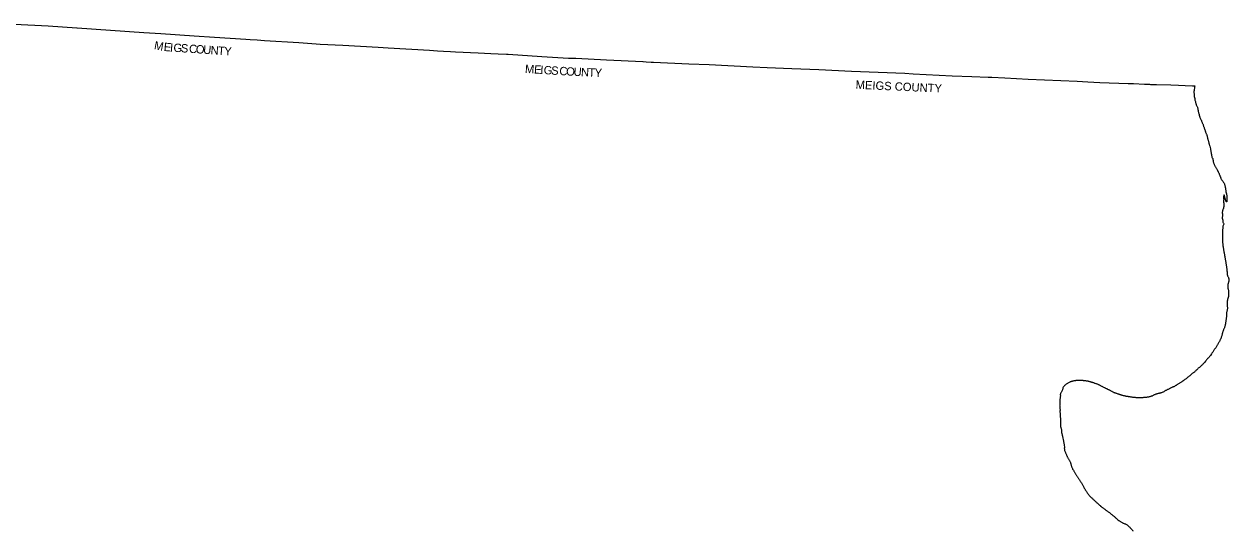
# Model space of a CAD drawing. Extents: x 1878108 to 2183446, y 146837 to 508383.
# Drawn here: x 2039352 to 2183446, y 377520 to 438136 of the extents above; entities that cross this region are included whole.
import ezdxf

# ---------------------------------------------------------------- set-up
doc = ezdxf.new("R2010")
doc.units = 0
doc.layers.add('GM_X_Adjacent_County', color=7, linetype='Continuous')
doc.layers.add('GM_X_Adjacent_County_Text', color=7, linetype='Continuous')

msp = doc.modelspace()

# ---------------------------------------------------------------- linework, layer by layer
at = {"layer": 'GM_X_Adjacent_County'}
msp.add_lwpolyline([(2038201, 438136), (2042249, 437920), (2045671, 437681), (2045709, 437679), (2053673, 437149), (2055712, 437029), (2059674, 436748), (2062124, 436582), (2065884, 436344), (2066380, 436311), (2067209, 436238), (2068104, 436179), (2072228, 435921), (2074275, 435786), (2074777, 435739), (2077482, 435620), (2081708, 435363), (2082896, 435290), (2087829, 435005), (2088809, 434948), (2089522, 434908), (2090365, 434860), (2090933, 434828), (2093659, 434688), (2095191, 434605), (2096033, 434584), (2097032, 434541), (2097231, 434526), (2101261, 434269), (2104470, 434064), (2105334, 434044), (2109017, 433865), (2113367, 433645), (2113397, 433643), (2113765, 433626), (2114329, 433600), (2114645, 433572), (2118834, 433388), (2121282, 433300), (2126526, 433034), (2128207, 432960), (2131179, 432841), (2134408, 432693), (2138313, 432514), (2144693, 432247), (2145695, 432198), (2150348, 431959), (2152697, 431879), (2154636, 431790), (2155082, 431769), (2156650, 431691), (2159431, 431564), (2165280, 431297), (2166592, 431244), (2168018, 431156), (2171384, 431050), (2171497, 431032), (2171671, 431027), (2171912, 431022), (2172052, 431023), (2173349, 430970), (2173389, 430969), (2173493, 430966), (2173941, 430941), (2174067, 430929), (2174768, 430912), (2176516, 430853), (2177425, 430843), (2178208, 430803), (2179087, 430765), (2179380, 430767), (2179342, 430573), (2179328, 430466), (2179283, 430302), (2179276, 430230), (2179272, 430173), (2179267, 430113), (2179265, 430053), (2179264, 429985), (2179271, 429913), (2179276, 429849), (2179280, 429773), (2179285, 429717), (2179292, 429648), (2179301, 429564), (2179303, 429510), (2179308, 429448), (2179320, 429392), (2179339, 429326), (2179354, 429258), (2179365, 429196), (2179371, 429144), (2179384, 429090), (2179390, 429040), (2179417, 428962), (2179438, 428886), (2179455, 428810), (2179466, 428756), (2179485, 428686), (2179499, 428614), (2179518, 428546), (2179549, 428474), (2179586, 428405), (2179625, 428335), (2179660, 428265), (2179687, 428191), (2179703, 428121), (2179720, 428047), (2179731, 427975), (2179744, 427903), (2179757, 427819), (2179770, 427741), (2179780, 427691), (2179797, 427619), (2179810, 427565), (2179820, 427515), (2179835, 427459), (2179852, 427401), (2179870, 427345), (2179891, 427275), (2179904, 427221), (2179914, 427163), (2179935, 427089), (2179954, 427029), (2179981, 426959), (2180012, 426881), (2180047, 426811), (2180085, 426737), (2180129, 426656), (2180157, 426590), (2180182, 426526), (2180213, 426450), (2180236, 426384), (2180256, 426332), (2180293, 426262), (2180328, 426190), (2180357, 426117), (2180376, 426041), (2180399, 425967), (2180422, 425891), (2180444, 425833), (2180475, 425757), (2180500, 425679), (2180521, 425627), (2180540, 425575), (2180552, 425523), (2180573, 425471), (2180596, 425397), (2180616, 425345), (2180639, 425275), (2180666, 425201), (2180693, 425127), (2180720, 425059), (2180740, 425008), (2180765, 424952), (2180786, 424894), (2180809, 424826), (2180827, 424758), (2180848, 424686), (2180859, 424634), (2180871, 424578), (2180884, 424524), (2180897, 424468), (2180916, 424398), (2180938, 424328), (2180957, 424256), (2180972, 424202), (2180991, 424146), (2181001, 424096), (2181016, 424036), (2181032, 423982), (2181049, 423918), (2181064, 423866), (2181083, 423796), (2181100, 423722), (2181118, 423650), (2181131, 423600), (2181148, 423530), (2181230, 423214), (2181238, 423162), (2181251, 423110), (2181267, 423032), (2181278, 422978), (2181286, 422916), (2181299, 422862), (2181311, 422784), (2181322, 422728), (2181334, 422672), (2181344, 422616), (2181355, 422564), (2181367, 422500), (2181378, 422418), (2181388, 422359), (2181405, 422291), (2181423, 422229), (2181458, 422155), (2181483, 422100), (2181505, 422042), (2181526, 421976), (2181540, 421911), (2181551, 421861), (2181559, 421785), (2181562, 421723), (2181570, 421655), (2181589, 421589), (2181607, 421537), (2181636, 421467), (2181671, 421395), (2181699, 421327), (2181730, 421257), (2181765, 421187), (2181817, 421115), (2181852, 421048), (2181893, 420980), (2181929, 420914), (2181962, 420856), (2181999, 420786), (2182031, 420718), (2182062, 420658), (2182095, 420596), (2182143, 420510), (2182176, 420450), (2182213, 420382), (2182247, 420317), (2182274, 420257), (2182294, 420203), (2182331, 420127), (2182354, 420063), (2182380, 419989), (2182407, 419923), (2182425, 419871), (2182452, 419803), (2182479, 419731), (2182499, 419675), (2182526, 419605), (2182548, 419549), (2182597, 419477), (2182652, 419411), (2182719, 419341), (2182772, 419276), (2182814, 419210), (2182853, 419146), (2182877, 419094), (2182908, 419024), (2182933, 418942), (2182951, 418880), (2182964, 418830), (2182976, 418776), (2182991, 418722), (2183003, 418656), (2183016, 418588), (2183022, 418536), (2183022, 418481), (2183033, 418411), (2183043, 418355), (2183060, 418279), (2183070, 418213), (2183079, 418153), (2183085, 418103), (2183094, 418049), (2183104, 417991), (2183119, 417933), (2183139, 417865), (2183156, 417805), (2183166, 417751), (2183183, 417683), (2183191, 417629), (2183206, 417548), (2183212, 417488), (2183210, 417436), (2183211, 417374), (2183209, 417306), (2183208, 417252), (2183206, 417202), (2183202, 417133), (2183199, 417077), (2183197, 417021), (2183198, 416961), (2183180, 416889), (2183120, 416876), (2183101, 416928), (2183083, 416982), (2183062, 417054), (2183043, 417124), (2183027, 417188), (2183002, 417262), (2182988, 417318), (2182973, 417383), (2182963, 417433), (2182950, 417495), (2182932, 417571), (2182917, 417637), (2182883, 417699), (2182829, 417622), (2182823, 417572), (2182815, 417506), (2182812, 417448), (2182810, 417393), (2182813, 417337), (2182815, 417287), (2182823, 417223), (2182820, 417149), (2182814, 417095), (2182809, 417017), (2182809, 416966), (2182811, 416900), (2182816, 416812), (2182823, 416754), (2182831, 416678), (2182838, 416602), (2182838, 416526), (2182841, 416449), (2182839, 416397), (2182831, 416347), (2182826, 416281), (2182816, 416229), (2182806, 416163), (2182781, 416096), (2182749, 416024), (2182723, 415958), (2182707, 415901), (2182694, 415833), (2182680, 415783), (2182662, 415713), (2182643, 415642), (2182637, 415578), (2182645, 415528), (2182662, 415468), (2182676, 415414), (2182693, 415346), (2182689, 415274), (2182676, 415197), (2182666, 415133), (2182649, 415061), (2182643, 415009), (2182647, 414935), (2182656, 414881), (2182664, 414831), (2182679, 414778), (2182701, 414720), (2182724, 414648), (2182720, 414578), (2182719, 414510), (2182729, 414444), (2182754, 414374), (2182790, 414312), (2182823, 414242), (2182823, 414192), (2182802, 414118), (2182744, 414053), (2182720, 413985), (2182717, 413913), (2182719, 413843), (2182719, 413778), (2182720, 413702), (2182724, 413636), (2182693, 413566), (2182681, 413487), (2182678, 413423), (2182678, 413363), (2182672, 413283), (2182671, 413225), (2182667, 413161), (2182666, 413104), (2182670, 413036), (2182674, 412976), (2182679, 412926), (2182681, 412864), (2182688, 412808), (2182686, 412758), (2182686, 412708), (2182687, 412642), (2182687, 412553), (2182688, 412501), (2182690, 412431), (2182687, 412343), (2182685, 412291), (2182684, 412223), (2182684, 412142), (2182684, 412088), (2182689, 412026), (2182695, 411962), (2182700, 411896), (2182702, 411832), (2182705, 411778), (2182711, 411728), (2182721, 411661), (2182736, 411595), (2182744, 411543), (2182753, 411491), (2182763, 411437), (2182778, 411367), (2182796, 411287), (2182809, 411211), (2182811, 411143), (2182814, 411093), (2182826, 411037), (2182843, 410983), (2182851, 410923), (2182858, 410871), (2182866, 410816), (2182876, 410766), (2182887, 410702), (2182901, 410636), (2182916, 410565), (2182925, 410501), (2182935, 410439), (2182944, 410387), (2182953, 410325), (2182961, 410269), (2182972, 410219), (2182980, 410148), (2182991, 410098), (2182999, 410046), (2183010, 409978), (2183023, 409898), (2183029, 409844), (2183040, 409782), (2183059, 409694), (2183069, 409636), (2183080, 409568), (2183088, 409511), (2183101, 409441), (2183108, 409369), (2183118, 409297), (2183129, 409245), (2183142, 409175), (2183150, 409099), (2183157, 409039), (2183167, 408974), (2183178, 408902), (2183187, 408848), (2183195, 408774), (2183204, 408706), (2183213, 408630), (2183217, 408578), (2183222, 408526), (2183226, 408457), (2183229, 408391), (2183226, 408321), (2183224, 408271), (2183227, 408200), (2183241, 408150), (2183262, 408096), (2183288, 408035), (2183325, 407965), (2183352, 407899), (2183380, 407829), (2183405, 407761), (2183420, 407699), (2183434, 407633), (2183443, 407565), (2183446, 407502), (2183442, 407436), (2183429, 407366), (2183413, 407297), (2183386, 407221), (2183367, 407156), (2183343, 407078), (2183332, 407022), (2183322, 406971), (2183311, 406895), (2183305, 406829), (2183304, 406760), (2183309, 406698), (2183317, 406644), (2183326, 406584), (2183336, 406518), (2183349, 406458), (2183368, 406388), (2183380, 406318), (2183387, 406268), (2183389, 406203), (2183390, 406149), (2183390, 406091), (2183395, 406041), (2183397, 405989), (2183402, 405939), (2183402, 405889), (2183401, 405814), (2183402, 405762), (2183398, 405704), (2183391, 405636), (2183385, 405585), (2183378, 405529), (2183362, 405459), (2183351, 405400), (2183337, 405348), (2183312, 405277), (2183294, 405219), (2183275, 405151), (2183261, 405094), (2183252, 405038), (2183247, 404968), (2183239, 404897), (2183230, 404843), (2183224, 404787), (2183221, 404737), (2183219, 404670), (2183220, 404620), (2183226, 404566), (2183241, 404494), (2183249, 404442), (2183252, 404370), (2183261, 404289), (2183267, 404239), (2183268, 404189), (2183270, 404137), (2183269, 404071), (2183256, 403994), (2183244, 403938), (2183229, 403878), (2183211, 403809), (2183200, 403759), (2183188, 403709), (2183177, 403652), (2183165, 403580), (2183162, 403526), (2183158, 403455), (2183157, 403379), (2183154, 403313), (2183152, 403259), (2183151, 403203), (2183149, 403144), (2183144, 403074), (2183138, 403006), (2183129, 402951), (2183120, 402885), (2183104, 402791), (2183091, 402736), (2183079, 402668), (2183070, 402592), (2183061, 402523), (2183055, 402453), (2183044, 402385), (2183031, 402320), (2183023, 402266), (2183018, 402212), (2183008, 402161), (2182993, 402089), (2182967, 402016), (2182948, 401950), (2182928, 401892), (2182901, 401821), (2182868, 401744), (2182842, 401672), (2182813, 401601), (2182789, 401543), (2182764, 401484), (2182744, 401430), (2182725, 401374), (2182705, 401311), (2182686, 401255), (2182660, 401188), (2182649, 401132), (2182634, 401053), (2182624, 401001), (2182617, 400949), (2182607, 400893), (2182591, 400838), (2182560, 400756), (2182537, 400693), (2182517, 400615), (2182490, 400552), (2182468, 400502), (2182437, 400443), (2182401, 400379), (2182380, 400328), (2182348, 400254), (2182313, 400185), (2182289, 400135), (2182246, 400066), (2182216, 400015), (2182167, 399943), (2182122, 399864), (2182078, 399789), (2182041, 399716), (2182001, 399646), (2181962, 399573), (2181915, 399504), (2181869, 399431), (2181830, 399381), (2181776, 399316), (2181725, 399249), (2181677, 399177), (2181650, 399122), (2181610, 399053), (2181565, 398987), (2181513, 398916), (2181472, 398851), (2181422, 398780), (2181366, 398687), (2181239, 398510), (2181199, 398455), (2181139, 398385), (2181075, 398310), (2181027, 398257), (2180965, 398191), (2180903, 398128), (2180845, 398059), (2180783, 397986), (2180728, 397916), (2180688, 397865), (2180646, 397807), (2180566, 397718), (2180518, 397665), (2180468, 397613), (2180420, 397560), (2180350, 397499), (2180308, 397449), (2180269, 397398), (2180205, 397332), (2180145, 397273), (2180097, 397219), (2180039, 397168), (2179967, 397109), (2179913, 397073), (2179839, 397008), (2179787, 396967), (2179721, 396907), (2179647, 396836), (2179597, 396785), (2179541, 396729), (2179481, 396670), (2179421, 396613), (2179369, 396571), (2179315, 396524), (2179255, 396474), (2179189, 396421), (2179139, 396390), (2179071, 396338), (2179007, 396289), (2178949, 396240), (2178899, 396198), (2178841, 396145), (2178765, 396083), (2178683, 396012), (2178609, 395945), (2178549, 395902), (2178476, 395852), (2178401, 395783), (2178328, 395726), (2178246, 395663), (2178186, 395615), (2178134, 395582), (2178084, 395552), (2178016, 395499), (2177936, 395442), (2177884, 395410), (2177814, 395361), (2177748, 395312), (2177684, 395270), (2177610, 395221), (2177543, 395182), (2177485, 395148), (2177413, 395101), (2177339, 395060), (2177281, 395024), (2177223, 394977), (2177145, 394928), (2177095, 394894), (2177037, 394855), (2176985, 394825), (2176928, 394804), (2176846, 394770), (2176788, 394743), (2176734, 394721), (2176666, 394692), (2176611, 394663), (2176535, 394625), (2176479, 394602), (2176427, 394574), (2176371, 394549), (2176305, 394517), (2176250, 394486), (2176184, 394451), (2176116, 394423), (2176066, 394394), (2175990, 394356), (2175940, 394331), (2175875, 394297), (2175819, 394266), (2175755, 394227), (2175695, 394185), (2175645, 394154), (2175593, 394128), (2175539, 394095), (2175467, 394071), (2175398, 394042), (2175322, 394022), (2175272, 394001), (2175214, 393989), (2175161, 393978), (2175101, 393968), (2175039, 393951), (2174972, 393937), (2174908, 393916), (2174824, 393895), (2174770, 393883), (2174711, 393864), (2174643, 393836), (2174579, 393809), (2174503, 393777), (2174424, 393742), (2174368, 393715), (2174304, 393679), (2174252, 393654), (2174168, 393624), (2174113, 393603), (2174055, 393585), (2173977, 393564), (2173905, 393543), (2173840, 393529), (2173774, 393516), (2173722, 393504), (2173653, 393497), (2173587, 393493), (2173509, 393484), (2173448, 393480), (2173392, 393477), (2173325, 393473), (2173269, 393470), (2173217, 393464), (2173157, 393455), (2173096, 393445), (2173030, 393436), (2172966, 393432), (2172893, 393431), (2172839, 393427), (2172770, 393422), (2172690, 393420), (2172640, 393421), (2172579, 393431), (2172525, 393440), (2172460, 393444), (2172402, 393446), (2172336, 393449), (2172259, 393457), (2172201, 393460), (2172140, 393472), (2172054, 393483), (2172003, 393485), (2171945, 393488), (2171886, 393496), (2171814, 393501), (2171749, 393511), (2171699, 393525), (2171628, 393538), (2171536, 393553), (2171451, 393569), (2171399, 393576), (2171322, 393588), (2171254, 393599), (2171175, 393615), (2171117, 393626), (2171036, 393646), (2170957, 393661), (2170891, 393675), (2170832, 393689), (2170778, 393702), (2170697, 393720), (2170629, 393741), (2170568, 393757), (2170508, 393780), (2170453, 393796), (2170397, 393820), (2170316, 393849), (2170264, 393865), (2170201, 393880), (2170116, 393912), (2170044, 393937), (2169991, 393949), (2169905, 393985), (2169844, 394008), (2169792, 394028), (2169737, 394045), (2169666, 394081), (2169600, 394113), (2169539, 394148), (2169485, 394180), (2169432, 394208), (2169372, 394235), (2169317, 394263), (2169238, 394313), (2169180, 394340), (2169117, 394374), (2169046, 394411), (2168980, 394443), (2168925, 394473), (2168873, 394494), (2168808, 394524), (2168743, 394562), (2168681, 394589), (2168612, 394621), (2168558, 394649), (2168501, 394684), (2168426, 394724), (2168349, 394763), (2168299, 394787), (2168234, 394811), (2168176, 394838), (2168113, 394868), (2168045, 394904), (2167984, 394939), (2167927, 394973), (2167865, 395005), (2167810, 395024), (2167746, 395052), (2167679, 395081), (2167629, 395107), (2167554, 395127), (2167467, 395150), (2167409, 395168), (2167354, 395185), (2167276, 395213), (2167205, 395238), (2167153, 395258), (2167100, 395274), (2167050, 395285), (2166997, 395299), (2166939, 395315), (2166880, 395334), (2166816, 395360), (2166739, 395379), (2166673, 395397), (2166616, 395412), (2166554, 395426), (2166481, 395440), (2166411, 395449), (2166328, 395458), (2166256, 395466), (2166205, 395472), (2166131, 395481), (2166064, 395489), (2166002, 395496), (2165945, 395500), (2165883, 395505), (2165819, 395511), (2165768, 395514), (2165712, 395522), (2165643, 395524), (2165593, 395525), (2165523, 395525), (2165468, 395528), (2165394, 395518), (2165344, 395509), (2165275, 395505), (2165203, 395498), (2165143, 395494), (2165084, 395485), (2165016, 395477), (2164960, 395468), (2164885, 395452), (2164819, 395437), (2164751, 395419), (2164695, 395404), (2164642, 395394), (2164592, 395381), (2164536, 395361), (2164480, 395332), (2164406, 395298), (2164337, 395265), (2164271, 395228), (2164195, 395178), (2164125, 395139), (2164059, 395106), (2163993, 395078), (2163925, 395025), (2163859, 394960), (2163791, 394896), (2163745, 394845), (2163693, 394777), (2163641, 394702), (2163603, 394633), (2163586, 394571), (2163572, 394507), (2163558, 394442), (2163539, 394374), (2163507, 394306), (2163471, 394229), (2163432, 394159), (2163394, 394086), (2163346, 394015), (2163312, 393961), (2163285, 393891), (2163275, 393840), (2163282, 393784), (2163288, 393734), (2163290, 393684), (2163285, 393616), (2163283, 393551), (2163277, 393501), (2163264, 393425), (2163252, 393357), (2163241, 393288), (2163235, 393220), (2163228, 393170), (2163220, 393095), (2163224, 393045), (2163229, 392971), (2163225, 392921), (2163226, 392853), (2163226, 392777), (2163235, 392702), (2163239, 392644), (2163240, 392590), (2163240, 392532), (2163245, 392474), (2163243, 392420), (2163241, 392363), (2163242, 392311), (2163238, 392259), (2163241, 392189), (2163241, 392133), (2163246, 392054), (2163246, 391984), (2163246, 391934), (2163241, 391880), (2163235, 391830), (2163233, 391777), (2163240, 391711), (2163249, 391639), (2163259, 391587), (2163267, 391527), (2163274, 391465), (2163278, 391395), (2163283, 391322), (2163283, 391254), (2163280, 391184), (2163280, 391112), (2163285, 391040), (2163287, 390987), (2163296, 390915), (2163302, 390855), (2163309, 390795), (2163311, 390729), (2163312, 390663), (2163314, 390604), (2163309, 390538), (2163303, 390472), (2163299, 390416), (2163294, 390357), (2163286, 390281), (2163285, 390225), (2163285, 390175), (2163290, 390093), (2163302, 390018), (2163319, 389962), (2163335, 389910), (2163358, 389846), (2163378, 389782), (2163397, 389716), (2163414, 389652), (2163424, 389580), (2163429, 389504), (2163425, 389452), (2163419, 389387), (2163432, 389315), (2163442, 389265), (2163457, 389191), (2163468, 389135), (2163484, 389061), (2163505, 388985), (2163517, 388935), (2163532, 388879), (2163548, 388787), (2163565, 388704), (2163576, 388646), (2163584, 388596), (2163634, 388440), (2163701, 388012), (2163728, 387823), (2163789, 387479), (2163756, 387394), (2163764, 387338), (2163775, 387274), (2163783, 387224), (2163802, 387144), (2163830, 387070), (2163863, 386992), (2163898, 386916), (2163922, 386848), (2163955, 386778), (2163982, 386706), (2164006, 386638), (2164039, 386576), (2164066, 386504), (2164086, 386448), (2164109, 386396), (2164129, 386336), (2164166, 386266), (2164213, 386200), (2164264, 386140), (2164318, 386070), (2164357, 385996), (2164386, 385930), (2164406, 385880), (2164439, 385816), (2164459, 385762), (2164490, 385694), (2164513, 385634), (2164533, 385574), (2164552, 385520), (2164572, 385442), (2164585, 385380), (2164597, 385326), (2164612, 385274), (2164628, 385222), (2164647, 385162), (2164667, 385102), (2164690, 385048), (2164724, 384980), (2164759, 384912), (2164798, 384856), (2164849, 384784), (2164881, 384724), (2164906, 384670), (2164932, 384616), (2164963, 384554), (2165008, 384481), (2165057, 384409), (2165095, 384341), (2165146, 384265), (2165187, 384207), (2165219, 384155), (2165258, 384095), (2165297, 384035), (2165333, 383974), (2165370, 383920), (2165402, 383868), (2165453, 383798), (2165486, 383744), (2165537, 383664), (2165571, 383610), (2165622, 383538), (2165671, 383466), (2165710, 383411), (2165756, 383339), (2165797, 383271), (2165848, 383187), (2165895, 383109), (2165936, 383033), (2165968, 382971), (2165999, 382913), (2166044, 382825), (2166080, 382759), (2166115, 382695), (2166148, 382625), (2166197, 382562), (2166237, 382484), (2166272, 382422), (2166327, 382340), (2166370, 382270), (2166400, 382218), (2166447, 382152), (2166510, 382064), (2166565, 381997), (2166622, 381913), (2166683, 381839), (2166739, 381773), (2166790, 381709), (2166845, 381648), (2166912, 381582), (2166966, 381534), (2167037, 381471), (2167102, 381409), (2167167, 381349), (2167230, 381287), (2167280, 381234), (2167362, 381156), (2167424, 381098), (2167477, 381053), (2167546, 380991), (2167596, 380945), (2167669, 380875), (2167728, 380828), (2167779, 380780), (2167838, 380718), (2167890, 380672), (2167965, 380601), (2168036, 380539), (2168089, 380499), (2168139, 380460), (2168214, 380410), (2168265, 380370), (2168325, 380327), (2168378, 380291), (2168432, 380251), (2168491, 380205), (2168544, 380158), (2168607, 380112), (2168675, 380054), (2168736, 380019), (2168791, 379971), (2168863, 379919), (2168924, 379882), (2168975, 379846), (2169025, 379804), (2169096, 379755), (2169149, 379715), (2169240, 379645), (2169298, 379596), (2169369, 379536), (2169438, 379482), (2169515, 379417), (2169582, 379361), (2169634, 379317), (2169689, 379272), (2169746, 379226), (2169821, 379156), (2169873, 379116), (2169938, 379051), (2169993, 378993), (2170074, 378913), (2170125, 378874), (2170177, 378840), (2170262, 378778), (2170341, 378733), (2170418, 378673), (2170468, 378641), (2170525, 378612), (2170588, 378578), (2170662, 378543), (2170729, 378503), (2170794, 378463), (2170856, 378440), (2170927, 378410), (2170987, 378386), (2171068, 378347), (2171121, 378323), (2171197, 378282), (2171266, 378228), (2171345, 378158), (2171402, 378113), (2171477, 378049), (2171529, 378001), (2171582, 377954), (2171645, 377894), (2171688, 377842), (2171746, 377774), (2171797, 377726), (2171868, 377643), (2171929, 377587), (2172004, 377519)], dxfattribs=at)

# ---------------------------------------------------------------- texts
at = {"layer": 'GM_X_Adjacent_County_Text'}
for s, rotation, p in [('M', 349.45645, (2054841, 435139)), ('E', 355.48116, (2056023, 434925)), ('I', 355.79548, (2056775, 434866)), ('G', 356.0531, (2057188, 434836)), ('S', 356.1172, (2058072, 434775)), ('C', 356.12431, (2059051, 434708)), ('O', 356.12372, (2059863, 434653)), ('U', 356.12372, (2060745, 434593)), ('N', 356.12372, (2061628, 434534)), ('T', 356.12195, (2062510, 434474)), ('Y', 356.12499, (2063256, 434423)), ('M', 356.35003, (2099233, 432302)), ('E', 356.34876, (2100318, 432233)), ('I', 356.35406, (2101064, 432185)), ('G', 356.38447, (2101473, 432159)), ('S', 356.50712, (2102358, 432103)), ('C', 356.83271, (2103344, 432044)), ('O', 356.97859, (2104159, 431998)), ('U', 357.26438, (2105048, 431951)), ('N', 357.45808, (2105935, 431909)), ('T', 357.54624, (2106820, 431870)), ('Y', 357.55576, (2107568, 431838)), ('MEIGS COUNTY', 357.43118, (2138787, 430403))]:
    msp.add_text(s, height=1000, rotation=rotation, dxfattribs=at).set_placement(p)

doc.saveas('drawing.dxf')
